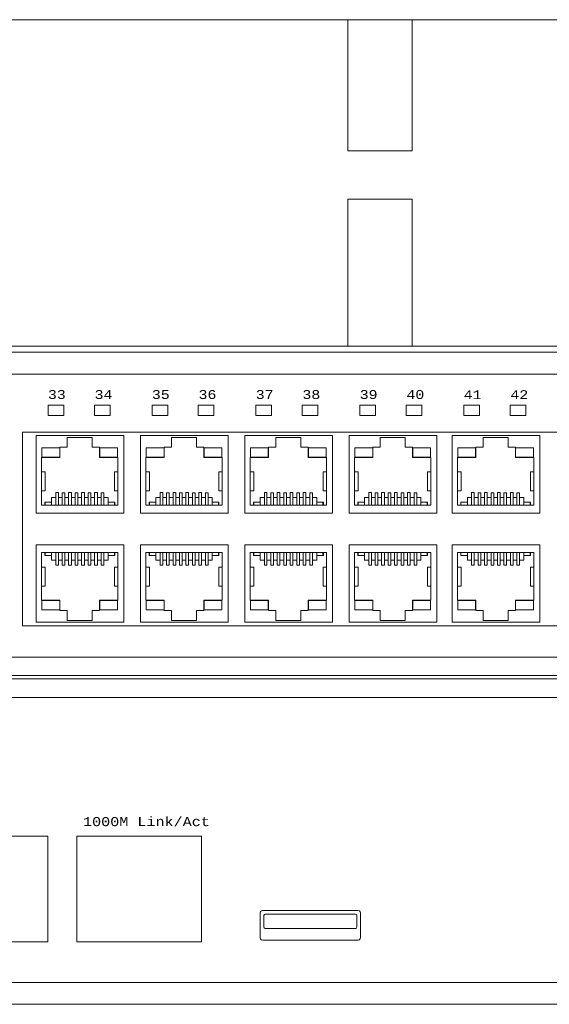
# Model space of a CAD drawing. Header units: millimetres. Extents: x -7023 to 53801, y 9849 to 33561.
# Tile 417 of 537: x 29413 to 29488, y 16813 to 16952. Entities that reach past the tile are written whole.
import ezdxf

# ---------------------------------------------------------------- set-up
doc = ezdxf.new("R2010")
doc.units = ezdxf.units.MM
doc.layers.get('0').update_dxf_attribs({"lineweight": 9})
doc.layers.add('IE_LAN', color=5, linetype='Continuous', lineweight=9)
doc.styles.get("Standard").update_dxf_attribs({"font": 'arial.ttf'})

# ---------------------------------------------------------------- blocks, each defined once
blk = doc.blocks.new('PK009')
at = {"layer": 'IE_LAN'}
blk.add_lwpolyline([(-4.22, -37.72), (-4.22, -37.72), (-4.22, -37.72), (-4.22, -37.72), (474.38, -37.72), (474.38, -37.72), (474.38, -37.72, 0.41425), (476.38, -35.72), (476.38, -35.72), (476.38, 4.28, 0.414021), (474.38, 6.28), (474.38, 6.28), (-4.22, 6.28, 0.457803), (-6.22, 4.28), (-6.22, 4.28), (-6.22, -35.82, 0.414214), (-4.22, -37.72), (-4.22, -37.72)], format="xyb", dxfattribs=at)
at = {"layer": 'IE_LAN', "lineweight": 0}
for points in [[(331.73, 6.28), (340.43, 6.28), (340.43, -11.39), (331.73, -11.39)], [(331.73, -17.89), (340.43, -17.89), (340.43, -37.72), (331.73, -37.72)]]:
    blk.add_lwpolyline(points, close=True, dxfattribs=at)
blk = doc.blocks.new('block 38')
at = {"layer": 'IE_LAN', "color": 97, "lineweight": 5, "true_color": 0x3c9041}
for points in [[(261.14, -238.71), (272.93, -238.71), (272.93, -228.26), (261.14, -228.26), (261.14, -238.71)], [(261.86, -229.3), (272.12, -229.3)], [(261.86, -230.87), (261.86, -229.3)], [(262.29, -229.3), (261.86, -229.3)], [(262.29, -229.72), (262.29, -229.3)], [(262.33, -229.3), (262.33, -229.72)], [(263.18, -229.3), (263.18, -230.32)], [(263.76, -229.3), (263.76, -231.02)], [(264.12, -229.3), (264.12, -231.02)], [(264.63, -231), (264.63, -229.3)], [(264.99, -231), (264.99, -229.3)], [(265.5, -229.3), (265.5, -231.02)], [(265.86, -229.3), (265.86, -231.02)], [(266.38, -231), (266.38, -229.3)], [(266.73, -231), (266.73, -229.3)], [(267.25, -229.3), (267.25, -231.02)], [(267.61, -229.3), (267.61, -231.02)], [(268.12, -231), (268.12, -229.3)], [(268.48, -231), (268.48, -229.3)], [(268.99, -229.3), (268.99, -231.02)], [(269.36, -229.3), (269.36, -231.02)], [(269.86, -231), (269.86, -229.3)], [(270.22, -231), (270.22, -229.3)], [(270.8, -229.3), (270.8, -230.32)], [(271.65, -229.3), (271.65, -229.72)], [(271.7, -229.72), (271.7, -229.3)], [(272.12, -229.3), (271.7, -229.3)], [(272.12, -229.3), (272.12, -230.87)], [(263.18, -229.72), (262.29, -229.72)], [(263.76, -230.32), (263.18, -230.32)], [(264.63, -230.32), (264.12, -230.32)], [(265.5, -230.32), (264.99, -230.32)], [(266.38, -230.32), (265.86, -230.32)], [(267.25, -230.32), (266.73, -230.32)], [(268.12, -230.32), (267.61, -230.32)], [(268.99, -230.32), (268.48, -230.32)], [(269.86, -230.32), (269.36, -230.32)], [(270.8, -230.32), (270.22, -230.32)], [(271.7, -229.72), (270.8, -229.72)], [(261.86, -230.79), (261.86, -234.15)], [(262.34, -231.26), (261.86, -231.26)], [(262.34, -231.26), (262.34, -233.82)], [(263.76, -231.02), (264.12, -231.02)], [(264.99, -231), (264.63, -231)], [(265.5, -231.02), (265.86, -231.02)], [(266.73, -231), (266.38, -231)], [(267.25, -231.02), (267.61, -231.02)], [(268.48, -231), (268.12, -231)], [(268.99, -231.02), (269.36, -231.02)], [(270.22, -231), (269.86, -231)], [(272.12, -231.26), (271.69, -231.26)], [(271.69, -231.26), (271.69, -233.82)], [(272.12, -230.87), (272.12, -234.15)], [(262.34, -233.82), (261.86, -233.82)], [(261.86, -235.71), (261.86, -234.15)], [(272.12, -233.82), (271.69, -233.82)], [(272.12, -234.15), (272.12, -235.71)], [(264.33, -235.71), (261.86, -235.71)], [(264.33, -235.71), (264.33, -237.1)], [(269.65, -235.71), (269.65, -237.1)], [(272.12, -235.71), (269.65, -235.71)], [(265.31, -237.1), (264.33, -237.1)], [(265.31, -237.1), (265.31, -238.45)], [(269.65, -237.1), (268.67, -237.1)], [(268.67, -238.45), (268.67, -237.1)], [(268.67, -238.45), (265.31, -238.45)]]:
    blk.add_lwpolyline(points, dxfattribs=at)
at = {"layer": 'IE_LAN', "color": 155, "lineweight": 5, "true_color": 0x466eb2}
for points in [[(261.91, -237.04), (264.29, -237.04), (264.29, -235.76), (261.91, -235.76), (261.91, -237.04)], [(269.68, -237.04), (272.08, -237.04), (272.08, -235.76), (269.68, -235.76), (269.68, -237.04)]]:
    blk.add_lwpolyline(points, dxfattribs=at)
blk = doc.blocks.new('block 39')
at = {"layer": 'IE_LAN', "color": 97, "lineweight": 5, "true_color": 0x3c9041}
for points in [[(275.18, -238.71), (286.98, -238.71), (286.98, -228.26), (275.18, -228.26), (275.18, -238.71)], [(275.9, -229.3), (286.16, -229.3)], [(275.9, -230.87), (275.9, -229.3)], [(276.34, -229.3), (275.9, -229.3)], [(276.34, -229.72), (276.34, -229.3)], [(276.37, -229.3), (276.37, -229.72)], [(277.23, -229.3), (277.23, -230.32)], [(277.81, -229.3), (277.81, -231.02)], [(278.16, -229.3), (278.16, -231.02)], [(278.68, -231), (278.68, -229.3)], [(279.04, -231), (279.04, -229.3)], [(279.55, -229.3), (279.55, -231.02)], [(279.91, -229.3), (279.91, -231.02)], [(280.42, -231), (280.42, -229.3)], [(280.78, -231), (280.78, -229.3)], [(281.29, -229.3), (281.29, -231.02)], [(281.65, -229.3), (281.65, -231.02)], [(282.16, -231), (282.16, -229.3)], [(282.52, -231), (282.52, -229.3)], [(283.04, -229.3), (283.04, -231.02)], [(283.4, -229.3), (283.4, -231.02)], [(283.91, -231), (283.91, -229.3)], [(284.27, -231), (284.27, -229.3)], [(284.84, -229.3), (284.84, -230.32)], [(285.69, -229.3), (285.69, -229.72)], [(285.74, -229.72), (285.74, -229.3)], [(286.16, -229.3), (285.74, -229.3)], [(286.16, -229.3), (286.16, -230.87)], [(277.23, -229.72), (276.34, -229.72)], [(277.81, -230.32), (277.23, -230.32)], [(278.68, -230.32), (278.16, -230.32)], [(279.55, -230.32), (279.04, -230.32)], [(280.42, -230.32), (279.91, -230.32)], [(281.29, -230.32), (280.78, -230.32)], [(282.16, -230.32), (281.65, -230.32)], [(283.04, -230.32), (282.52, -230.32)], [(283.91, -230.32), (283.4, -230.32)], [(284.84, -230.32), (284.27, -230.32)], [(285.74, -229.72), (284.84, -229.72)], [(275.9, -230.79), (275.9, -234.15)], [(276.38, -231.26), (275.9, -231.26)], [(276.38, -231.26), (276.38, -233.82)], [(277.81, -231.02), (278.16, -231.02)], [(279.04, -231), (278.68, -231)], [(279.55, -231.02), (279.91, -231.02)], [(280.78, -231), (280.42, -231)], [(281.29, -231.02), (281.65, -231.02)], [(282.52, -231), (282.16, -231)], [(283.04, -231.02), (283.4, -231.02)], [(284.27, -231), (283.91, -231)], [(286.16, -231.26), (285.73, -231.26)], [(285.73, -231.26), (285.73, -233.82)], [(286.16, -230.87), (286.16, -234.15)], [(276.38, -233.82), (275.9, -233.82)], [(275.9, -235.71), (275.9, -234.15)], [(286.16, -233.82), (285.73, -233.82)], [(286.16, -234.15), (286.16, -235.71)], [(278.38, -235.71), (275.9, -235.71)], [(278.38, -235.71), (278.38, -237.1)], [(283.7, -235.71), (283.7, -237.1)], [(286.16, -235.71), (283.7, -235.71)], [(279.35, -237.1), (278.38, -237.1)], [(279.35, -237.1), (279.35, -238.45)], [(283.7, -237.1), (282.72, -237.1)], [(282.72, -238.45), (282.72, -237.1)], [(282.72, -238.45), (279.35, -238.45)]]:
    blk.add_lwpolyline(points, dxfattribs=at)
at = {"layer": 'IE_LAN', "color": 155, "lineweight": 5, "true_color": 0x466eb2}
for points in [[(275.95, -237.04), (278.34, -237.04), (278.34, -235.76), (275.95, -235.76), (275.95, -237.04)], [(283.73, -237.04), (286.13, -237.04), (286.13, -235.76), (283.73, -235.76), (283.73, -237.04)]]:
    blk.add_lwpolyline(points, dxfattribs=at)
blk = doc.blocks.new('block 40')
at = {"layer": 'IE_LAN', "color": 97, "lineweight": 5, "true_color": 0x3c9041}
for points in [[(289.23, -238.71), (301.02, -238.71), (301.02, -228.26), (289.23, -228.26), (289.23, -238.71)], [(289.95, -229.3), (300.21, -229.3)], [(289.95, -230.87), (289.95, -229.3)], [(290.38, -229.3), (289.95, -229.3)], [(290.38, -229.72), (290.38, -229.3)], [(290.42, -229.3), (290.42, -229.72)], [(291.27, -229.3), (291.27, -230.32)], [(291.85, -229.3), (291.85, -231.02)], [(292.2, -229.3), (292.2, -231.02)], [(292.72, -231), (292.72, -229.3)], [(293.08, -231), (293.08, -229.3)], [(293.59, -229.3), (293.59, -231.02)], [(293.95, -229.3), (293.95, -231.02)], [(294.47, -231), (294.47, -229.3)], [(294.82, -231), (294.82, -229.3)], [(295.34, -229.3), (295.34, -231.02)], [(295.7, -229.3), (295.7, -231.02)], [(296.21, -231), (296.21, -229.3)], [(296.57, -231), (296.57, -229.3)], [(297.08, -229.3), (297.08, -231.02)], [(297.44, -229.3), (297.44, -231.02)], [(297.95, -231), (297.95, -229.3)], [(298.31, -231), (298.31, -229.3)], [(298.89, -229.3), (298.89, -230.32)], [(299.74, -229.3), (299.74, -229.72)], [(299.79, -229.72), (299.79, -229.3)], [(300.21, -229.3), (299.79, -229.3)], [(300.21, -229.3), (300.21, -230.87)], [(291.27, -229.72), (290.38, -229.72)], [(291.85, -230.32), (291.27, -230.32)], [(292.72, -230.32), (292.2, -230.32)], [(293.59, -230.32), (293.08, -230.32)], [(294.47, -230.32), (293.95, -230.32)], [(295.34, -230.32), (294.82, -230.32)], [(296.21, -230.32), (295.7, -230.32)], [(297.08, -230.32), (296.57, -230.32)], [(297.95, -230.32), (297.44, -230.32)], [(298.89, -230.32), (298.31, -230.32)], [(299.79, -229.72), (298.89, -229.72)], [(289.95, -230.79), (289.95, -234.15)], [(290.43, -231.26), (289.95, -231.26)], [(290.43, -231.26), (290.43, -233.82)], [(291.85, -231.02), (292.2, -231.02)], [(293.08, -231), (292.72, -231)], [(293.59, -231.02), (293.95, -231.02)], [(294.82, -231), (294.47, -231)], [(295.34, -231.02), (295.7, -231.02)], [(296.57, -231), (296.21, -231)], [(297.08, -231.02), (297.44, -231.02)], [(298.31, -231), (297.95, -231)], [(300.21, -231.26), (299.78, -231.26)], [(299.78, -231.26), (299.78, -233.82)], [(300.21, -230.87), (300.21, -234.15)], [(290.43, -233.82), (289.95, -233.82)], [(289.95, -235.71), (289.95, -234.15)], [(300.21, -233.82), (299.78, -233.82)], [(300.21, -234.15), (300.21, -235.71)], [(292.42, -235.71), (289.95, -235.71)], [(292.42, -235.71), (292.42, -237.1)], [(297.74, -235.71), (297.74, -237.1)], [(300.21, -235.71), (297.74, -235.71)], [(293.4, -237.1), (292.42, -237.1)], [(293.4, -237.1), (293.4, -238.45)], [(297.74, -237.1), (296.76, -237.1)], [(296.76, -238.45), (296.76, -237.1)], [(296.76, -238.45), (293.4, -238.45)]]:
    blk.add_lwpolyline(points, dxfattribs=at)
at = {"layer": 'IE_LAN', "color": 155, "lineweight": 5, "true_color": 0x466eb2}
for points in [[(290, -237.04), (292.38, -237.04), (292.38, -235.76), (290, -235.76), (290, -237.04)], [(297.77, -237.04), (300.17, -237.04), (300.17, -235.76), (297.77, -235.76), (297.77, -237.04)]]:
    blk.add_lwpolyline(points, dxfattribs=at)
blk = doc.blocks.new('block 41')
at = {"layer": 'IE_LAN', "color": 97, "lineweight": 5, "true_color": 0x3c9041}
for points in [[(303.27, -238.71), (315.07, -238.71), (315.07, -228.26), (303.27, -228.26), (303.27, -238.71)], [(303.99, -229.3), (314.25, -229.3)], [(303.99, -230.87), (303.99, -229.3)], [(304.42, -229.3), (303.99, -229.3)], [(304.42, -229.72), (304.42, -229.3)], [(304.46, -229.3), (304.46, -229.72)], [(305.32, -229.3), (305.32, -230.32)], [(305.9, -229.3), (305.9, -231.02)], [(306.25, -229.3), (306.25, -231.02)], [(306.77, -231), (306.77, -229.3)], [(307.13, -231), (307.13, -229.3)], [(307.64, -229.3), (307.64, -231.02)], [(308, -229.3), (308, -231.02)], [(308.51, -231), (308.51, -229.3)], [(308.87, -231), (308.87, -229.3)], [(309.38, -229.3), (309.38, -231.02)], [(309.74, -229.3), (309.74, -231.02)], [(310.25, -231), (310.25, -229.3)], [(310.61, -231), (310.61, -229.3)], [(311.13, -229.3), (311.13, -231.02)], [(311.49, -229.3), (311.49, -231.02)], [(312, -231), (312, -229.3)], [(312.36, -231), (312.36, -229.3)], [(312.93, -229.3), (312.93, -230.32)], [(313.78, -229.3), (313.78, -229.72)], [(313.83, -229.72), (313.83, -229.3)], [(314.25, -229.3), (313.83, -229.3)], [(314.25, -229.3), (314.25, -230.87)], [(305.32, -229.72), (304.42, -229.72)], [(305.9, -230.32), (305.32, -230.32)], [(306.77, -230.32), (306.25, -230.32)], [(307.64, -230.32), (307.13, -230.32)], [(308.51, -230.32), (308, -230.32)], [(309.38, -230.32), (308.87, -230.32)], [(310.25, -230.32), (309.74, -230.32)], [(311.13, -230.32), (310.61, -230.32)], [(312, -230.32), (311.49, -230.32)], [(312.93, -230.32), (312.36, -230.32)], [(313.83, -229.72), (312.93, -229.72)], [(303.99, -230.79), (303.99, -234.15)], [(304.47, -231.26), (303.99, -231.26)], [(304.47, -231.26), (304.47, -233.82)], [(305.9, -231.02), (306.25, -231.02)], [(307.13, -231), (306.77, -231)], [(307.64, -231.02), (308, -231.02)], [(308.87, -231), (308.51, -231)], [(309.38, -231.02), (309.74, -231.02)], [(310.61, -231), (310.25, -231)], [(311.13, -231.02), (311.49, -231.02)], [(312.36, -231), (312, -231)], [(314.25, -231.26), (313.82, -231.26)], [(313.82, -231.26), (313.82, -233.82)], [(314.25, -230.87), (314.25, -234.15)], [(304.47, -233.82), (303.99, -233.82)], [(303.99, -235.71), (303.99, -234.15)], [(314.25, -233.82), (313.82, -233.82)], [(314.25, -234.15), (314.25, -235.71)], [(306.47, -235.71), (303.99, -235.71)], [(306.47, -235.71), (306.47, -237.1)], [(311.79, -235.71), (311.79, -237.1)], [(314.25, -235.71), (311.79, -235.71)], [(307.44, -237.1), (306.47, -237.1)], [(307.44, -237.1), (307.44, -238.45)], [(311.79, -237.1), (310.81, -237.1)], [(310.81, -238.45), (310.81, -237.1)], [(310.81, -238.45), (307.44, -238.45)]]:
    blk.add_lwpolyline(points, dxfattribs=at)
at = {"layer": 'IE_LAN', "color": 155, "lineweight": 5, "true_color": 0x466eb2}
for points in [[(304.04, -237.04), (306.43, -237.04), (306.43, -235.76), (304.04, -235.76), (304.04, -237.04)], [(311.82, -237.04), (314.21, -237.04), (314.21, -235.76), (311.82, -235.76), (311.82, -237.04)]]:
    blk.add_lwpolyline(points, dxfattribs=at)
blk = doc.blocks.new('block 42')
at = {"layer": 'IE_LAN', "color": 97, "lineweight": 5, "true_color": 0x3c9041}
for points in [[(261.14, -213.53), (272.93, -213.53), (272.93, -223.99), (261.14, -223.99), (261.14, -213.53)], [(268.67, -213.8), (265.31, -213.8)], [(265.31, -215.14), (265.31, -213.8)], [(268.67, -213.8), (268.67, -215.14)], [(264.33, -216.53), (264.33, -215.14)], [(265.31, -215.14), (264.33, -215.14)], [(269.65, -215.14), (268.67, -215.14)], [(269.65, -216.53), (269.65, -215.14)], [(264.33, -216.53), (261.86, -216.53)], [(261.86, -216.53), (261.86, -218.1)], [(272.12, -216.53), (269.65, -216.53)], [(272.12, -218.1), (272.12, -216.53)], [(261.86, -221.45), (261.86, -218.1)], [(262.34, -218.43), (261.86, -218.43)], [(262.34, -220.99), (262.34, -218.43)], [(272.12, -218.43), (271.69, -218.43)], [(271.69, -220.99), (271.69, -218.43)], [(272.12, -221.38), (272.12, -218.1)], [(262.34, -220.99), (261.86, -220.99)], [(261.86, -221.38), (261.86, -222.94)], [(263.76, -221.22), (264.12, -221.22)], [(263.76, -222.94), (263.76, -221.22)], [(264.12, -222.94), (264.12, -221.22)], [(264.99, -221.25), (264.63, -221.25)], [(264.63, -221.25), (264.63, -222.94)], [(264.99, -221.25), (264.99, -222.94)], [(265.5, -221.22), (265.86, -221.22)], [(265.5, -222.94), (265.5, -221.22)], [(265.86, -222.94), (265.86, -221.22)], [(266.73, -221.25), (266.38, -221.25)], [(266.38, -221.25), (266.38, -222.94)], [(266.73, -221.25), (266.73, -222.94)], [(267.25, -221.22), (267.61, -221.22)], [(267.25, -222.94), (267.25, -221.22)], [(267.61, -222.94), (267.61, -221.22)], [(268.48, -221.25), (268.12, -221.25)], [(268.12, -221.25), (268.12, -222.94)], [(268.48, -221.25), (268.48, -222.94)], [(268.99, -221.22), (269.36, -221.22)], [(268.99, -222.94), (268.99, -221.22)], [(269.36, -222.94), (269.36, -221.22)], [(270.22, -221.25), (269.86, -221.25)], [(269.86, -221.25), (269.86, -222.94)], [(270.22, -221.25), (270.22, -222.94)], [(272.12, -220.99), (271.69, -220.99)], [(272.12, -222.94), (272.12, -221.38)], [(263.18, -222.52), (262.29, -222.52)], [(262.29, -222.52), (262.29, -222.94)], [(262.33, -222.94), (262.33, -222.52)], [(263.76, -221.92), (263.18, -221.92)], [(263.18, -222.94), (263.18, -221.92)], [(264.63, -221.92), (264.12, -221.92)], [(265.5, -221.92), (264.99, -221.92)], [(266.38, -221.92), (265.86, -221.92)], [(267.25, -221.92), (266.73, -221.92)], [(268.12, -221.92), (267.61, -221.92)], [(268.99, -221.92), (268.48, -221.92)], [(269.86, -221.92), (269.36, -221.92)], [(270.8, -221.92), (270.22, -221.92)], [(270.8, -222.94), (270.8, -221.92)], [(271.7, -222.52), (270.8, -222.52)], [(271.65, -222.94), (271.65, -222.52)], [(271.7, -222.52), (271.7, -222.94)], [(261.86, -222.94), (272.12, -222.94)], [(262.29, -222.94), (261.86, -222.94)], [(272.12, -222.94), (271.7, -222.94)]]:
    blk.add_lwpolyline(points, dxfattribs=at)
at = {"layer": 'IE_LAN', "color": 155, "lineweight": 5, "true_color": 0x466eb2}
for points in [[(261.91, -215.2), (264.29, -215.2), (264.29, -216.48), (261.91, -216.48), (261.91, -215.2)], [(269.68, -215.2), (272.08, -215.2), (272.08, -216.48), (269.68, -216.48), (269.68, -215.2)]]:
    blk.add_lwpolyline(points, dxfattribs=at)
blk = doc.blocks.new('block 43')
at = {"layer": 'IE_LAN', "color": 97, "lineweight": 5, "true_color": 0x3c9041}
for points in [[(275.18, -213.53), (286.98, -213.53), (286.98, -223.99), (275.18, -223.99), (275.18, -213.53)], [(282.72, -213.8), (279.35, -213.8)], [(279.35, -215.14), (279.35, -213.8)], [(282.72, -213.8), (282.72, -215.14)], [(278.38, -216.53), (278.38, -215.14)], [(279.35, -215.14), (278.38, -215.14)], [(283.7, -215.14), (282.72, -215.14)], [(283.7, -216.53), (283.7, -215.14)], [(278.38, -216.53), (275.9, -216.53)], [(275.9, -216.53), (275.9, -218.1)], [(286.16, -216.53), (283.7, -216.53)], [(286.16, -218.1), (286.16, -216.53)], [(275.9, -221.45), (275.9, -218.1)], [(276.38, -218.43), (275.9, -218.43)], [(276.38, -220.99), (276.38, -218.43)], [(286.16, -218.43), (285.73, -218.43)], [(285.73, -220.99), (285.73, -218.43)], [(286.16, -221.38), (286.16, -218.1)], [(276.38, -220.99), (275.9, -220.99)], [(275.9, -221.38), (275.9, -222.94)], [(277.81, -221.22), (278.16, -221.22)], [(277.81, -222.94), (277.81, -221.22)], [(278.16, -222.94), (278.16, -221.22)], [(279.04, -221.25), (278.68, -221.25)], [(278.68, -221.25), (278.68, -222.94)], [(279.04, -221.25), (279.04, -222.94)], [(279.55, -221.22), (279.91, -221.22)], [(279.55, -222.94), (279.55, -221.22)], [(279.91, -222.94), (279.91, -221.22)], [(280.78, -221.25), (280.42, -221.25)], [(280.42, -221.25), (280.42, -222.94)], [(280.78, -221.25), (280.78, -222.94)], [(281.29, -221.22), (281.65, -221.22)], [(281.29, -222.94), (281.29, -221.22)], [(281.65, -222.94), (281.65, -221.22)], [(282.52, -221.25), (282.16, -221.25)], [(282.16, -221.25), (282.16, -222.94)], [(282.52, -221.25), (282.52, -222.94)], [(283.04, -221.22), (283.4, -221.22)], [(283.04, -222.94), (283.04, -221.22)], [(283.4, -222.94), (283.4, -221.22)], [(284.27, -221.25), (283.91, -221.25)], [(283.91, -221.25), (283.91, -222.94)], [(284.27, -221.25), (284.27, -222.94)], [(286.16, -220.99), (285.73, -220.99)], [(286.16, -222.94), (286.16, -221.38)], [(277.23, -222.52), (276.34, -222.52)], [(276.34, -222.52), (276.34, -222.94)], [(276.37, -222.94), (276.37, -222.52)], [(277.81, -221.92), (277.23, -221.92)], [(277.23, -222.94), (277.23, -221.92)], [(278.68, -221.92), (278.16, -221.92)], [(279.55, -221.92), (279.04, -221.92)], [(280.42, -221.92), (279.91, -221.92)], [(281.29, -221.92), (280.78, -221.92)], [(282.16, -221.92), (281.65, -221.92)], [(283.04, -221.92), (282.52, -221.92)], [(283.91, -221.92), (283.4, -221.92)], [(284.84, -221.92), (284.27, -221.92)], [(284.84, -222.94), (284.84, -221.92)], [(285.74, -222.52), (284.84, -222.52)], [(285.69, -222.94), (285.69, -222.52)], [(285.74, -222.52), (285.74, -222.94)], [(275.9, -222.94), (286.16, -222.94)], [(276.34, -222.94), (275.9, -222.94)], [(286.16, -222.94), (285.74, -222.94)]]:
    blk.add_lwpolyline(points, dxfattribs=at)
at = {"layer": 'IE_LAN', "color": 155, "lineweight": 5, "true_color": 0x466eb2}
for points in [[(275.95, -215.2), (278.34, -215.2), (278.34, -216.48), (275.95, -216.48), (275.95, -215.2)], [(283.73, -215.2), (286.13, -215.2), (286.13, -216.48), (283.73, -216.48), (283.73, -215.2)]]:
    blk.add_lwpolyline(points, dxfattribs=at)
blk = doc.blocks.new('block 44')
at = {"layer": 'IE_LAN', "color": 97, "lineweight": 5, "true_color": 0x3c9041}
for points in [[(289.23, -213.53), (301.02, -213.53), (301.02, -223.99), (289.23, -223.99), (289.23, -213.53)], [(296.76, -213.8), (293.4, -213.8)], [(293.4, -215.14), (293.4, -213.8)], [(296.76, -213.8), (296.76, -215.14)], [(292.42, -216.53), (292.42, -215.14)], [(293.4, -215.14), (292.42, -215.14)], [(297.74, -215.14), (296.76, -215.14)], [(297.74, -216.53), (297.74, -215.14)], [(292.42, -216.53), (289.95, -216.53)], [(289.95, -216.53), (289.95, -218.1)], [(300.21, -216.53), (297.74, -216.53)], [(300.21, -218.1), (300.21, -216.53)], [(289.95, -221.45), (289.95, -218.1)], [(290.43, -218.43), (289.95, -218.43)], [(290.43, -220.99), (290.43, -218.43)], [(300.21, -218.43), (299.78, -218.43)], [(299.78, -220.99), (299.78, -218.43)], [(300.21, -221.38), (300.21, -218.1)], [(290.43, -220.99), (289.95, -220.99)], [(289.95, -221.38), (289.95, -222.94)], [(291.85, -221.22), (292.2, -221.22)], [(291.85, -222.94), (291.85, -221.22)], [(292.2, -222.94), (292.2, -221.22)], [(293.08, -221.25), (292.72, -221.25)], [(292.72, -221.25), (292.72, -222.94)], [(293.08, -221.25), (293.08, -222.94)], [(293.59, -221.22), (293.95, -221.22)], [(293.59, -222.94), (293.59, -221.22)], [(293.95, -222.94), (293.95, -221.22)], [(294.82, -221.25), (294.47, -221.25)], [(294.47, -221.25), (294.47, -222.94)], [(294.82, -221.25), (294.82, -222.94)], [(295.34, -221.22), (295.7, -221.22)], [(295.34, -222.94), (295.34, -221.22)], [(295.7, -222.94), (295.7, -221.22)], [(296.57, -221.25), (296.21, -221.25)], [(296.21, -221.25), (296.21, -222.94)], [(296.57, -221.25), (296.57, -222.94)], [(297.08, -221.22), (297.44, -221.22)], [(297.08, -222.94), (297.08, -221.22)], [(297.44, -222.94), (297.44, -221.22)], [(298.31, -221.25), (297.95, -221.25)], [(297.95, -221.25), (297.95, -222.94)], [(298.31, -221.25), (298.31, -222.94)], [(300.21, -220.99), (299.78, -220.99)], [(300.21, -222.94), (300.21, -221.38)], [(291.27, -222.52), (290.38, -222.52)], [(290.38, -222.52), (290.38, -222.94)], [(290.42, -222.94), (290.42, -222.52)], [(291.85, -221.92), (291.27, -221.92)], [(291.27, -222.94), (291.27, -221.92)], [(292.72, -221.92), (292.2, -221.92)], [(293.59, -221.92), (293.08, -221.92)], [(294.47, -221.92), (293.95, -221.92)], [(295.34, -221.92), (294.82, -221.92)], [(296.21, -221.92), (295.7, -221.92)], [(297.08, -221.92), (296.57, -221.92)], [(297.95, -221.92), (297.44, -221.92)], [(298.89, -221.92), (298.31, -221.92)], [(298.89, -222.94), (298.89, -221.92)], [(299.79, -222.52), (298.89, -222.52)], [(299.74, -222.94), (299.74, -222.52)], [(299.79, -222.52), (299.79, -222.94)], [(289.95, -222.94), (300.21, -222.94)], [(290.38, -222.94), (289.95, -222.94)], [(300.21, -222.94), (299.79, -222.94)]]:
    blk.add_lwpolyline(points, dxfattribs=at)
at = {"layer": 'IE_LAN', "color": 155, "lineweight": 5, "true_color": 0x466eb2}
for points in [[(290, -215.2), (292.38, -215.2), (292.38, -216.48), (290, -216.48), (290, -215.2)], [(297.77, -215.2), (300.17, -215.2), (300.17, -216.48), (297.77, -216.48), (297.77, -215.2)]]:
    blk.add_lwpolyline(points, dxfattribs=at)
blk = doc.blocks.new('block 45')
at = {"layer": 'IE_LAN', "color": 97, "lineweight": 5, "true_color": 0x3c9041}
for points in [[(303.27, -213.53), (315.07, -213.53), (315.07, -223.99), (303.27, -223.99), (303.27, -213.53)], [(310.81, -213.8), (307.44, -213.8)], [(307.44, -215.14), (307.44, -213.8)], [(310.81, -213.8), (310.81, -215.14)], [(306.47, -216.53), (306.47, -215.14)], [(307.44, -215.14), (306.47, -215.14)], [(311.79, -215.14), (310.81, -215.14)], [(311.79, -216.53), (311.79, -215.14)], [(306.47, -216.53), (303.99, -216.53)], [(303.99, -216.53), (303.99, -218.1)], [(314.25, -216.53), (311.79, -216.53)], [(314.25, -218.1), (314.25, -216.53)], [(303.99, -221.45), (303.99, -218.1)], [(304.47, -218.43), (303.99, -218.43)], [(304.47, -220.99), (304.47, -218.43)], [(314.25, -218.43), (313.82, -218.43)], [(313.82, -220.99), (313.82, -218.43)], [(314.25, -221.38), (314.25, -218.1)], [(304.47, -220.99), (303.99, -220.99)], [(303.99, -221.38), (303.99, -222.94)], [(305.9, -221.22), (306.25, -221.22)], [(305.9, -222.94), (305.9, -221.22)], [(306.25, -222.94), (306.25, -221.22)], [(307.13, -221.25), (306.77, -221.25)], [(306.77, -221.25), (306.77, -222.94)], [(307.13, -221.25), (307.13, -222.94)], [(307.64, -221.22), (308, -221.22)], [(307.64, -222.94), (307.64, -221.22)], [(308, -222.94), (308, -221.22)], [(308.87, -221.25), (308.51, -221.25)], [(308.51, -221.25), (308.51, -222.94)], [(308.87, -221.25), (308.87, -222.94)], [(309.38, -221.22), (309.74, -221.22)], [(309.38, -222.94), (309.38, -221.22)], [(309.74, -222.94), (309.74, -221.22)], [(310.61, -221.25), (310.25, -221.25)], [(310.25, -221.25), (310.25, -222.94)], [(310.61, -221.25), (310.61, -222.94)], [(311.13, -221.22), (311.49, -221.22)], [(311.13, -222.94), (311.13, -221.22)], [(311.49, -222.94), (311.49, -221.22)], [(312.36, -221.25), (312, -221.25)], [(312, -221.25), (312, -222.94)], [(312.36, -221.25), (312.36, -222.94)], [(314.25, -220.99), (313.82, -220.99)], [(314.25, -222.94), (314.25, -221.38)], [(305.32, -222.52), (304.42, -222.52)], [(304.42, -222.52), (304.42, -222.94)], [(304.46, -222.94), (304.46, -222.52)], [(305.9, -221.92), (305.32, -221.92)], [(305.32, -222.94), (305.32, -221.92)], [(306.77, -221.92), (306.25, -221.92)], [(307.64, -221.92), (307.13, -221.92)], [(308.51, -221.92), (308, -221.92)], [(309.38, -221.92), (308.87, -221.92)], [(310.25, -221.92), (309.74, -221.92)], [(311.13, -221.92), (310.61, -221.92)], [(312, -221.92), (311.49, -221.92)], [(312.93, -221.92), (312.36, -221.92)], [(312.93, -222.94), (312.93, -221.92)], [(313.83, -222.52), (312.93, -222.52)], [(313.78, -222.94), (313.78, -222.52)], [(313.83, -222.52), (313.83, -222.94)], [(303.99, -222.94), (314.25, -222.94)], [(304.42, -222.94), (303.99, -222.94)], [(314.25, -222.94), (313.83, -222.94)]]:
    blk.add_lwpolyline(points, dxfattribs=at)
at = {"layer": 'IE_LAN', "color": 155, "lineweight": 5, "true_color": 0x466eb2}
for points in [[(304.04, -215.2), (306.43, -215.2), (306.43, -216.48), (304.04, -216.48), (304.04, -215.2)], [(311.82, -215.2), (314.21, -215.2), (314.21, -216.48), (311.82, -216.48), (311.82, -215.2)]]:
    blk.add_lwpolyline(points, dxfattribs=at)
blk = doc.blocks.new('block 46')
at = {"layer": 'IE_LAN', "color": 97, "lineweight": 5, "true_color": 0x3c9041}
for points in [[(317.13, -238.71), (328.93, -238.71), (328.93, -228.26), (317.13, -228.26), (317.13, -238.71)], [(317.85, -229.3), (328.11, -229.3)], [(317.85, -230.87), (317.85, -229.3)], [(318.28, -229.3), (317.85, -229.3)], [(318.28, -229.72), (318.28, -229.3)], [(318.32, -229.3), (318.32, -229.72)], [(319.18, -229.3), (319.18, -230.32)], [(319.75, -229.3), (319.75, -231.02)], [(320.11, -229.3), (320.11, -231.02)], [(320.62, -231), (320.62, -229.3)], [(320.98, -231), (320.98, -229.3)], [(321.49, -229.3), (321.49, -231.02)], [(321.85, -229.3), (321.85, -231.02)], [(322.37, -231), (322.37, -229.3)], [(322.72, -231), (322.72, -229.3)], [(323.24, -229.3), (323.24, -231.02)], [(323.6, -229.3), (323.6, -231.02)], [(324.11, -231), (324.11, -229.3)], [(324.47, -231), (324.47, -229.3)], [(324.99, -229.3), (324.99, -231.02)], [(325.35, -229.3), (325.35, -231.02)], [(325.86, -231), (325.86, -229.3)], [(326.22, -231), (326.22, -229.3)], [(326.79, -229.3), (326.79, -230.32)], [(327.64, -229.3), (327.64, -229.72)], [(327.69, -229.72), (327.69, -229.3)], [(328.11, -229.3), (327.69, -229.3)], [(328.11, -229.3), (328.11, -230.87)], [(319.18, -229.72), (318.28, -229.72)], [(319.75, -230.32), (319.18, -230.32)], [(320.62, -230.32), (320.11, -230.32)], [(321.49, -230.32), (320.98, -230.32)], [(322.37, -230.32), (321.85, -230.32)], [(323.24, -230.32), (322.72, -230.32)], [(324.11, -230.32), (323.6, -230.32)], [(324.99, -230.32), (324.47, -230.32)], [(325.86, -230.32), (325.35, -230.32)], [(326.79, -230.32), (326.22, -230.32)], [(327.69, -229.72), (326.79, -229.72)], [(317.85, -230.79), (317.85, -234.15)], [(318.33, -231.26), (317.85, -231.26)], [(318.33, -231.26), (318.33, -233.82)], [(319.75, -231.02), (320.11, -231.02)], [(320.98, -231), (320.62, -231)], [(321.49, -231.02), (321.85, -231.02)], [(322.72, -231), (322.37, -231)], [(323.24, -231.02), (323.6, -231.02)], [(324.47, -231), (324.11, -231)], [(324.99, -231.02), (325.35, -231.02)], [(326.22, -231), (325.86, -231)], [(328.11, -231.26), (327.68, -231.26)], [(327.68, -231.26), (327.68, -233.82)], [(328.11, -230.87), (328.11, -234.15)], [(318.33, -233.82), (317.85, -233.82)], [(317.85, -235.71), (317.85, -234.15)], [(328.11, -233.82), (327.68, -233.82)], [(328.11, -234.15), (328.11, -235.71)], [(320.33, -235.71), (317.85, -235.71)], [(320.33, -235.71), (320.33, -237.1)], [(325.64, -235.71), (325.64, -237.1)], [(328.11, -235.71), (325.64, -235.71)], [(321.3, -237.1), (320.33, -237.1)], [(321.3, -237.1), (321.3, -238.45)], [(325.64, -237.1), (324.66, -237.1)], [(324.66, -238.45), (324.66, -237.1)], [(324.66, -238.45), (321.3, -238.45)]]:
    blk.add_lwpolyline(points, dxfattribs=at)
at = {"layer": 'IE_LAN', "color": 155, "lineweight": 5, "true_color": 0x466eb2}
for points in [[(317.9, -237.04), (320.29, -237.04), (320.29, -235.76), (317.9, -235.76), (317.9, -237.04)], [(325.68, -237.04), (328.07, -237.04), (328.07, -235.76), (325.68, -235.76), (325.68, -237.04)]]:
    blk.add_lwpolyline(points, dxfattribs=at)
blk = doc.blocks.new('block 50')
at = {"layer": 'IE_LAN', "color": 97, "lineweight": 5, "true_color": 0x3c9041}
for points in [[(317.13, -213.53), (328.93, -213.53), (328.93, -223.99), (317.13, -223.99), (317.13, -213.53)], [(324.66, -213.8), (321.3, -213.8)], [(321.3, -215.14), (321.3, -213.8)], [(324.66, -213.8), (324.66, -215.14)], [(320.33, -216.53), (320.33, -215.14)], [(321.3, -215.14), (320.33, -215.14)], [(325.64, -215.14), (324.66, -215.14)], [(325.64, -216.53), (325.64, -215.14)], [(320.33, -216.53), (317.85, -216.53)], [(317.85, -216.53), (317.85, -218.1)], [(328.11, -216.53), (325.64, -216.53)], [(328.11, -218.1), (328.11, -216.53)], [(317.85, -221.45), (317.85, -218.1)], [(318.33, -218.43), (317.85, -218.43)], [(318.33, -220.99), (318.33, -218.43)], [(328.11, -218.43), (327.68, -218.43)], [(327.68, -220.99), (327.68, -218.43)], [(328.11, -221.38), (328.11, -218.1)], [(318.33, -220.99), (317.85, -220.99)], [(317.85, -221.38), (317.85, -222.94)], [(319.75, -221.22), (320.11, -221.22)], [(319.75, -222.94), (319.75, -221.22)], [(320.11, -222.94), (320.11, -221.22)], [(320.98, -221.25), (320.62, -221.25)], [(320.62, -221.25), (320.62, -222.94)], [(320.98, -221.25), (320.98, -222.94)], [(321.49, -221.22), (321.85, -221.22)], [(321.49, -222.94), (321.49, -221.22)], [(321.85, -222.94), (321.85, -221.22)], [(322.72, -221.25), (322.37, -221.25)], [(322.37, -221.25), (322.37, -222.94)], [(322.72, -221.25), (322.72, -222.94)], [(323.24, -221.22), (323.6, -221.22)], [(323.24, -222.94), (323.24, -221.22)], [(323.6, -222.94), (323.6, -221.22)], [(324.47, -221.25), (324.11, -221.25)], [(324.11, -221.25), (324.11, -222.94)], [(324.47, -221.25), (324.47, -222.94)], [(324.99, -221.22), (325.35, -221.22)], [(324.99, -222.94), (324.99, -221.22)], [(325.35, -222.94), (325.35, -221.22)], [(326.22, -221.25), (325.86, -221.25)], [(325.86, -221.25), (325.86, -222.94)], [(326.22, -221.25), (326.22, -222.94)], [(328.11, -220.99), (327.68, -220.99)], [(328.11, -222.94), (328.11, -221.38)], [(319.18, -222.52), (318.28, -222.52)], [(318.28, -222.52), (318.28, -222.94)], [(318.32, -222.94), (318.32, -222.52)], [(319.75, -221.92), (319.18, -221.92)], [(319.18, -222.94), (319.18, -221.92)], [(320.62, -221.92), (320.11, -221.92)], [(321.49, -221.92), (320.98, -221.92)], [(322.37, -221.92), (321.85, -221.92)], [(323.24, -221.92), (322.72, -221.92)], [(324.11, -221.92), (323.6, -221.92)], [(324.99, -221.92), (324.47, -221.92)], [(325.86, -221.92), (325.35, -221.92)], [(326.79, -221.92), (326.22, -221.92)], [(326.79, -222.94), (326.79, -221.92)], [(327.69, -222.52), (326.79, -222.52)], [(327.64, -222.94), (327.64, -222.52)], [(327.69, -222.52), (327.69, -222.94)], [(317.85, -222.94), (328.11, -222.94)], [(318.28, -222.94), (317.85, -222.94)], [(328.11, -222.94), (327.69, -222.94)]]:
    blk.add_lwpolyline(points, dxfattribs=at)
at = {"layer": 'IE_LAN', "color": 155, "lineweight": 5, "true_color": 0x466eb2}
for points in [[(317.9, -215.2), (320.29, -215.2), (320.29, -216.48), (317.9, -216.48), (317.9, -215.2)], [(325.68, -215.2), (328.07, -215.2), (328.07, -216.48), (325.68, -216.48), (325.68, -215.2)]]:
    blk.add_lwpolyline(points, dxfattribs=at)
blk = doc.blocks.new('zw$7DF4')
at = {"layer": 'IE_LAN', "color": 97, "lineweight": 5, "true_color": 0x269447}
for points in [[(460.37, 42.17), (0.47, 42.17)], [(283.9, 34.03), (285.9, 34.03), (285.9, 35.35), (283.9, 35.35), (283.9, 34.03)], [(289.84, 34.03), (291.84, 34.03), (291.84, 35.35), (289.84, 35.35), (289.84, 34.03)], [(297.24, 34.03), (299.24, 34.03), (299.24, 35.35), (297.24, 35.35), (297.24, 34.03)], [(303.17, 34.03), (305.17, 34.03), (305.17, 35.35), (303.17, 35.35), (303.17, 34.03)], [(310.57, 34.03), (312.57, 34.03), (312.57, 35.35), (310.57, 35.35), (310.57, 34.03)], [(316.51, 34.03), (318.51, 34.03), (318.51, 35.35), (316.51, 35.35), (316.51, 34.03)], [(323.91, 34.03), (325.91, 34.03), (325.91, 35.35), (323.91, 35.35), (323.91, 34.03)], [(329.85, 34.03), (331.85, 34.03), (331.85, 35.35), (329.85, 35.35), (329.85, 34.03)], [(337.25, 34.03), (339.25, 34.03), (339.25, 35.35), (337.25, 35.35), (337.25, 34.03)], [(343.18, 34.03), (345.18, 34.03), (345.18, 35.35), (343.18, 35.35), (343.18, 34.03)], [(388.67, 31.88), (280.61, 31.88), (280.61, 7.05), (388.67, 7.05), (388.67, 31.88)], [(0.47, 0.23), (460.37, 0.23)]]:
    blk.add_lwpolyline(points, dxfattribs=at)
at = {"layer": 'IE_LAN', "color": 97, "lineweight": 0, "true_color": 0x269447}
blk.add_lwpolyline([(2.14, 0.23), (458.69, 0.23), (458.69, 42.17), (2.14, 42.17), (2.14, 0.23)], dxfattribs=at)
at = {"layer": 'IE_LAN', "color": 97, "lineweight": 5, "true_color": 0x269447}
for points in [[(440.1, 1.23), (440.1, 0.68), (439.65, 0.23), (439.11, 0.23), (439.11, 0.23), (21.73, 0.23), (21.73, 0.23), (21.18, 0.23), (20.74, 0.68), (20.74, 1.23), (20.74, 1.23), (20.74, 41.17), (20.74, 41.17), (20.74, 41.72), (21.18, 42.17), (21.73, 42.17), (21.73, 42.17), (439.11, 42.17), (439.11, 42.17), (439.65, 42.17), (440.1, 41.72), (440.1, 41.17), (440.1, 41.17), (440.1, 1.23), (440.1, 1.23)], [(432.3, 4), (432.3, 3.47), (431.87, 3.03), (431.35, 3.03), (431.35, 3.03), (28.54, 3.03), (28.54, 3.03), (28.01, 3.03), (27.58, 3.47), (27.58, 4), (27.58, 4), (27.58, 38.4), (27.58, 38.4), (27.58, 38.93), (28.01, 39.36), (28.54, 39.36), (28.54, 39.36), (431.35, 39.36), (431.35, 39.36), (431.87, 39.36), (432.3, 38.93), (432.3, 38.4), (432.3, 38.4), (432.3, 4), (432.3, 4)]]:
    blk.add_open_spline(points, degree=3, knots=[0, 0, 0, 0, 1, 1, 1, 2, 2, 2, 3, 3, 3, 4, 4, 4, 5, 5, 5, 6, 6, 6, 7, 7, 7, 8, 8, 8, 8], dxfattribs=at)
at = {"layer": 'IE_LAN', "color": 97, "true_color": 0x269447, "xscale": 0.953083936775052, "yscale": 0.953083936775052, "zscale": 0.953083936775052}
for name in ['block 42', 'block 43', 'block 44', 'block 45', 'block 50', 'block 38', 'block 39', 'block 40', 'block 41', 'block 46']:
    blk.add_blockref(name, (33.49, 235), dxfattribs=at)
at = {"layer": 'IE_LAN', "color": 97, "true_color": 0x269447, "char_height": 1.1432, "attachment_point": 7}
for s, insert in [('\\fCourier New|b0|i0|c0|p34;\\W1;33', (283.87, 36.14)), ('\\fCourier New|b0|i0|c0|p34;\\W1;34', (289.86, 36.14)), ('\\fCourier New|b0|i0|c0|p34;\\W1;35', (297.21, 36.14)), ('\\fCourier New|b0|i0|c0|p34;\\W1;36', (303.2, 36.14)), ('\\fCourier New|b0|i0|c0|p34;\\W1;37', (310.54, 36.14)), ('\\fCourier New|b0|i0|c0|p34;\\W1;38', (316.53, 36.14)), ('\\fCourier New|b0|i0|c0|p34;\\W1;39', (323.88, 36.14)), ('\\fCourier New|b0|i0|c0|p34;\\W1;40', (329.87, 36.14)), ('\\fCourier New|b0|i0|c0|p34;\\W1;41', (337.22, 36.14)), ('\\fCourier New|b0|i0|c0|p34;\\W1;42', (343.21, 36.14))]:
    blk.add_mtext(s, dxfattribs=dict(at, insert=insert))
blk = doc.blocks.new('zw$2C7B')
at = {"layer": 'IE_LAN', "color": 97, "lineweight": 0, "true_color": 0x3c9041}
blk.add_lwpolyline([(0, 0), (456.12, 0), (456.12, 41.9), (0, 41.9), (0, 0)], dxfattribs=at)
at = {"layer": 'IE_LAN', "color": 97, "lineweight": 5, "true_color": 0x3c9041}
for points in [[(282.12, 7.96), (266.24, 7.96), (266.24, 21.44), (282.12, 21.44), (282.12, 7.96)], [(301.71, 7.96), (285.83, 7.96), (285.83, 21.44), (301.71, 21.44), (301.71, 7.96)]]:
    blk.add_lwpolyline(points, dxfattribs=at)
for points in [[(368.03, 1), (368.03, 0.45), (367.73, 0), (367.37, 0), (367.37, 0), (88.75, 0), (88.75, 0), (88.38, 0), (88.09, 0.45), (88.09, 1), (88.09, 1), (88.09, 40.9), (88.09, 40.9), (88.09, 41.45), (88.38, 41.9), (88.75, 41.9), (88.75, 41.9), (367.37, 41.9), (367.37, 41.9), (367.73, 41.9), (368.03, 41.45), (368.03, 40.9), (368.03, 40.9), (368.03, 1), (368.03, 1)], [(360.29, 3.76), (360.29, 3.23), (360.01, 2.8), (359.66, 2.8), (359.66, 2.8), (96.45, 2.8), (96.45, 2.8), (96.11, 2.8), (95.83, 3.23), (95.83, 3.76), (95.83, 3.76), (95.83, 38.13), (95.83, 38.13), (95.83, 38.66), (96.11, 39.1), (96.45, 39.1), (96.45, 39.1), (359.66, 39.1), (359.66, 39.1), (360.01, 39.1), (360.29, 38.66), (360.29, 38.13), (360.29, 38.13), (360.29, 3.76), (360.29, 3.76)], [(309.53, 11.97), (309.53, 11.97), (309.16, 11.97), (309.16, 11.6), (309.16, 11.6), (309.16, 8.55), (309.16, 8.55), (309.16, 8.55), (309.16, 8.17), (309.53, 8.17), (309.53, 8.17), (321.59, 8.17), (321.59, 8.17), (321.59, 8.17), (321.97, 8.17), (321.97, 8.55), (321.97, 8.55), (321.97, 11.6), (321.97, 11.6), (321.97, 11.6), (321.97, 11.97), (321.59, 11.97), (321.59, 11.97), (309.53, 11.97), (309.53, 11.97)], [(309.83, 11.48), (309.83, 11.48), (309.65, 11.48), (309.65, 11.3), (309.65, 11.3), (309.65, 9.82), (309.65, 9.82), (309.65, 9.82), (309.65, 9.64), (309.83, 9.64), (309.83, 9.64), (321.31, 9.64), (321.31, 9.64), (321.31, 9.64), (321.5, 9.64), (321.5, 9.82), (321.5, 9.82), (321.5, 11.3), (321.5, 11.3), (321.5, 11.3), (321.5, 11.48), (321.31, 11.48), (321.31, 11.48), (309.83, 11.48), (309.83, 11.48)]]:
    blk.add_open_spline(points, degree=3, knots=[0, 0, 0, 0, 1, 1, 1, 2, 2, 2, 3, 3, 3, 4, 4, 4, 5, 5, 5, 6, 6, 6, 7, 7, 7, 8, 8, 8, 8], dxfattribs=at)
at = {"layer": 'IE_LAN', "color": 97, "true_color": 0x3c9041, "insert": (286.61, 22.69), "char_height": 1.1513, "attachment_point": 7}
blk.add_mtext('\\fCourier New|b0|i0|c0|p34;\\W1;1000M Link/Act', dxfattribs=at)

msp = doc.modelspace()

# ---------------------------------------------------------------- block references
at = {"xscale": 1.047717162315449, "yscale": 1.047717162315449, "zscale": 1.047717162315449}
msp.add_blockref('PK009', (29111.78, 16945.8), dxfattribs=at)
at = {"layer": 'IE_LAN', "color": 3}
for name, p, xscale, yscale, zscale in [('zw$7DF4', (29104.77, 16859.06), 1.1, 1.1, 1.1), ('zw$2C7B', (29104.39, 16813.36), 1.108110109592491, 1.108110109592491, 1.108110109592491)]:
    msp.add_blockref(name, p, dxfattribs=dict(at, xscale=xscale, yscale=yscale, zscale=zscale))

doc.saveas('drawing.dxf')
